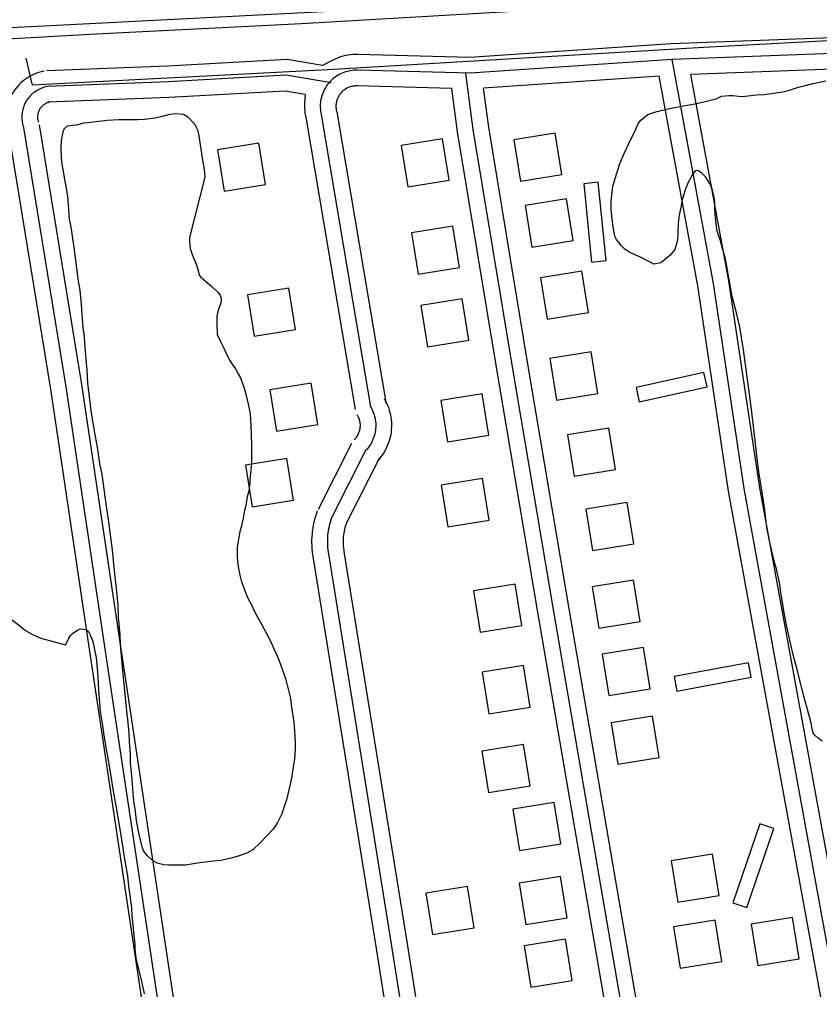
# Model space of a CAD drawing. Extents: x 3508733 to 3546731, y 546897 to 572481.
# Drawn here: x 3532561 to 3533324, y 567928 to 568853 of the extents above; entities that cross this region are included whole.
import ezdxf

# ---------------------------------------------------------------- set-up
doc = ezdxf.new("R2010")
doc.units = 0
for name, color, linetype in [('V-BLDG-OTLN', 7, 'Continuous'), ('V-RAIL-TRAK', 7, 'Continuous'), ('V-ROAD-CNTR', 7, 'Continuous'), ('V-SITE-VEGE', 7, 'Continuous'), ('V-TOPO-SHOR', 7, 'Continuous')]:
    doc.layers.add(name, color=color, linetype=linetype)

msp = doc.modelspace()

# ---------------------------------------------------------------- linework, layer by layer
at = {"layer": 'V-BLDG-OTLN'}
for points in [[(3533038.53, 568699.1), (3533078.02, 568705.46), (3533071.66, 568744.95), (3533032.17, 568738.59)], [(3532755.84, 568689.46), (3532795.33, 568695.82), (3532788.97, 568735.31), (3532749.48, 568728.95)], [(3532931.04, 568693.53), (3532970.53, 568699.89), (3532964.17, 568739.38), (3532924.68, 568733.02)], [(3533106.31, 568621.8), (3533120.24, 568623.19), (3533112.79, 568697.89), (3533098.86, 568696.5)], [(3533049.24, 568636.15), (3533088.73, 568642.51), (3533082.37, 568682), (3533042.88, 568675.64)], [(3532940.94, 568610.18), (3532980.43, 568616.54), (3532974.07, 568656.03), (3532934.58, 568649.67)], [(3533064.02, 568567.26), (3533103.51, 568573.62), (3533097.15, 568613.11), (3533057.66, 568606.75)], [(3532784.45, 568551.17), (3532823.94, 568557.53), (3532817.58, 568597.02), (3532778.09, 568590.66)], [(3532949.91, 568540.87), (3532989.4, 568547.23), (3532983.04, 568586.72), (3532943.55, 568580.36)], [(3533072.76, 568490.18), (3533112.25, 568496.54), (3533105.89, 568536.03), (3533066.4, 568529.67)], [(3533216.54, 568502.71), (3533213.55, 568516.39), (3533148.77, 568502.22), (3533151.76, 568488.54)], [(3532805.74, 568460.42), (3532845.23, 568466.78), (3532838.87, 568506.27), (3532799.38, 568499.91)], [(3532969.01, 568450.29), (3533008.5, 568456.65), (3533002.14, 568496.14), (3532962.65, 568489.78)], [(3533089.6, 568417.48), (3533129.09, 568423.84), (3533122.73, 568463.33), (3533083.24, 568456.97)], [(3532782.55, 568388.4), (3532822.04, 568394.76), (3532815.68, 568434.25), (3532776.19, 568427.89)], [(3532969.14, 568369.3), (3533008.63, 568375.66), (3533002.27, 568415.16), (3532962.78, 568408.79)], [(3533107.11, 568346.49), (3533146.6, 568352.85), (3533140.24, 568392.34), (3533100.75, 568385.98)], [(3533113.32, 568272.48), (3533152.81, 568278.85), (3533146.45, 568318.34), (3533106.96, 568311.98)], [(3533000.2, 568268.68), (3533039.69, 568275.04), (3533033.33, 568314.53), (3532993.84, 568308.17)], [(3533122.86, 568208.28), (3533162.35, 568214.64), (3533155.99, 568254.13), (3533116.5, 568247.77)], [(3533008.23, 568190.85), (3533047.72, 568197.21), (3533041.36, 568236.7), (3533001.87, 568230.34)], [(3533258.52, 568225.61), (3533255.96, 568239.38), (3533185.08, 568226.23), (3533187.64, 568212.47)], [(3533131.48, 568142.59), (3533170.97, 568148.96), (3533164.61, 568188.45), (3533125.12, 568182.09)], [(3533008.17, 568115.67), (3533047.66, 568122.03), (3533041.3, 568161.52), (3533001.81, 568155.16)], [(3533037.56, 568060.34), (3533077.05, 568066.7), (3533070.69, 568106.19), (3533031.2, 568099.83)], [(3533241.2, 568010.39), (3533254.45, 568005.87), (3533280.2, 568081.37), (3533266.95, 568085.89)], [(3533188.49, 568011.02), (3533227.98, 568017.38), (3533221.62, 568056.87), (3533182.13, 568050.51)], [(3533043.67, 567989.72), (3533083.16, 567996.08), (3533076.8, 568035.57), (3533037.3, 568029.21)], [(3532954.73, 567980.13), (3532994.22, 567986.49), (3532987.86, 568025.98), (3532948.37, 568019.62)], [(3533190.96, 567948.05), (3533230.45, 567954.41), (3533224.09, 567993.9), (3533184.6, 567987.54)], [(3533264.84, 567950.62), (3533304.33, 567956.98), (3533297.97, 567996.47), (3533258.48, 567990.11)], [(3533048.46, 567929.98), (3533087.95, 567936.34), (3533081.59, 567975.83), (3533042.1, 567969.47)]]:
    msp.add_lwpolyline(points, close=True, dxfattribs=at)
at = {"layer": 'V-RAIL-TRAK'}
msp.add_lwpolyline([(3533722.58, 568896.54), (3533703.67, 568895.61), (3533463.11, 568882.75), (3533239.69, 568871.02), (3533026.07, 568860.48), (3532829.57, 568849.23), (3532633.7, 568839.2), (3532440.88, 568828.55), (3532279.29, 568820.8), (3532159.51, 568813.41)], dxfattribs=at)
at = {"layer": 'V-ROAD-CNTR'}
for points in [[(3533541.75, 568893.81), (3532987.46, 568867.57), (3532204.98, 568827.4), (3531013.44, 568763.66), (3530019.85, 568712.46), (3529348.35, 568675.3), (3528491.32, 568630.83), (3527523.98, 568577.79), (3526567.46, 568528.01), (3525471.03, 568469.94), (3524754.49, 568430.62), (3524144.72, 568396.62), (3523696.58, 568373.62)], [(3533463.02, 568840.58), (3533182.32, 568830.04), (3532990.19, 568816.97), (3532883.39, 568819.87)], [(3533463.59, 568825.59), (3533183.11, 568815.06), (3532990.5, 568801.95), (3532882.98, 568804.87)], [(3532883.04, 568819.87), (3532881.02, 568819.88), (3532878.64, 568819.78), (3532876.26, 568819.56), (3532873.9, 568819.22), (3532871.56, 568818.77), (3532869.25, 568818.21), (3532866.96, 568817.54), (3532864.71, 568816.77), (3532862.5, 568815.88), (3532860.33, 568814.89), (3532849.6, 568809.33)], [(3532849.6, 568809.33), (3532815.86, 568815.13), (3532701.96, 568808.84), (3532586.55, 568804.23)], [(3533886.82, 564690.58), (3533855.36, 564881.16), (3533797.43, 565226.59), (3533755.59, 565484.74), (3533694.08, 565828.11), (3533643.25, 566125.26), (3533576.48, 566520.6), (3533518.29, 566843.47), (3533497.89, 566975.23), (3533425.36, 567437.81), (3533342.65, 567907.58), (3533251.78, 568405.71), (3533222.58, 568601.45), (3533183.11, 568815.06)], [(3533370.19, 568807.07), (3533201.01, 568800.72)], [(3532584.12, 568803.93), (3532582.23, 568803.55), (3532579.99, 568802.96), (3532577.78, 568802.26), (3532575.61, 568801.44), (3532573.49, 568800.52), (3532571.41, 568799.48), (3532569.4, 568798.33), (3532567.45, 568797.09), (3532565.56, 568795.74), (3532563.74, 568794.3), (3532562.01, 568792.77), (3532560.36, 568791.14), (3532558.79, 568789.43), (3532557.32, 568787.65), (3532555.93, 568785.78), (3532554.65, 568783.85), (3532553.47, 568781.86), (3532552.4, 568779.81), (3532552.08, 568779.12)], [(3532857.9, 568792.68), (3532814.99, 568800.06), (3532702.67, 568793.85), (3532587.14, 568789.24)], [(3532882.98, 568804.87), (3532881.32, 568804.88), (3532879.66, 568804.81), (3532878.01, 568804.65), (3532876.36, 568804.42), (3532874.73, 568804.11), (3532873.12, 568803.72), (3532871.52, 568803.25), (3532869.95, 568802.71), (3532868.41, 568802.09), (3532866.9, 568801.4), (3532865.43, 568800.64), (3532863.99, 568799.8), (3532862.59, 568798.9), (3532861.25, 568797.93), (3532859.94, 568796.9), (3532858.69, 568795.81), (3532857.5, 568794.66), (3532856.36, 568793.45), (3532855.28, 568792.19), (3532854.26, 568790.87), (3532853.31, 568789.51), (3532852.42, 568788.11), (3532851.6, 568786.66), (3532850.85, 568785.18), (3532850.18, 568783.66), (3532849.57, 568782.12), (3532849.05, 568780.54), (3532848.6, 568778.94), (3532848.23, 568777.32), (3532847.93, 568775.69), (3532847.72, 568774.04), (3532847.58, 568772.39), (3532847.52, 568770.73), (3532847.55, 568769.07), (3532847.65, 568767.41), (3532847.84, 568765.76), (3532848.1, 568764.12), (3532848.43, 568762.56)], [(3533581.8, 565274.35), (3533524.22, 565631.67), (3533441.41, 566105.08), (3533391.23, 566389.16), (3533328.6, 566753.11), (3533279.67, 567059.05), (3533211.81, 567473.51), (3533158.99, 567772.06), (3533117.72, 568012.04), (3533070.21, 568288.44), (3533030.85, 568521.93), (3532993.4, 568748.21), (3532986.33, 568802.07)], [(3533170.79, 568799.18), (3533003.33, 568787.79)], [(3533480.97, 566986.27), (3533410.56, 567435.34), (3533327.89, 567904.93), (3533236.98, 568403.25), (3533207.78, 568598.98), (3533170.79, 568799.18)], [(3533901.62, 564693.03), (3533870.15, 564883.62), (3533812.23, 565229.03), (3533770.37, 565487.26), (3533708.86, 565830.7), (3533658.04, 566127.77), (3533591.25, 566523.18), (3533533.08, 566845.95), (3533512.71, 566977.54), (3533440.15, 567440.27), (3533357.42, 567910.22), (3533266.58, 568408.16), (3533237.37, 568603.92), (3533201.01, 568800.72)], [(3532587.14, 568789.24), (3532585.64, 568788.93), (3532584.15, 568788.55), (3532582.69, 568788.08), (3532581.25, 568787.54), (3532579.85, 568786.93), (3532578.47, 568786.24), (3532577.14, 568785.48), (3532575.84, 568784.65), (3532574.59, 568783.76), (3532573.39, 568782.81), (3532572.24, 568781.79), (3532571.15, 568780.71), (3532570.11, 568779.58), (3532569.13, 568778.4), (3532568.21, 568777.16), (3532567.37, 568775.88), (3532566.58, 568774.56), (3532565.87, 568773.2), (3532565.23, 568771.81), (3532564.67, 568770.38), (3532564.17, 568768.92), (3532563.76, 568767.44), (3532563.42, 568765.95), (3532563.16, 568764.43), (3532562.98, 568762.91), (3532562.88, 568761.37), (3532562.86, 568759.84), (3532562.92, 568758.3), (3532563.06, 568756.78), (3532563.28, 568755.26), (3532563.58, 568753.75), (3532563.96, 568752.26), (3532564.41, 568750.79), (3532564.61, 568750.22)], [(3532882.92, 568789.87), (3532881.62, 568789.88), (3532880.68, 568789.84), (3532879.75, 568789.75), (3532878.82, 568789.62), (3532877.9, 568789.44), (3532876.99, 568789.22), (3532876.09, 568788.96), (3532875.2, 568788.65), (3532874.33, 568788.3), (3532873.48, 568787.91), (3532872.64, 568787.48), (3532871.83, 568787.01), (3532871.04, 568786.5), (3532870.28, 568785.95), (3532869.54, 568785.37), (3532868.84, 568784.75), (3532868.16, 568784.1), (3532867.52, 568783.42), (3532866.91, 568782.71), (3532866.33, 568781.96), (3532865.79, 568781.2), (3532865.29, 568780.41), (3532864.83, 568779.59), (3532864.41, 568778.75), (3532864.03, 568777.89), (3532863.69, 568777.02), (3532863.39, 568776.13), (3532863.13, 568775.22), (3532862.92, 568774.31), (3532862.76, 568773.38), (3532862.64, 568772.46), (3532862.56, 568771.52), (3532862.53, 568770.58), (3532862.54, 568769.64), (3532862.6, 568768.71), (3532862.7, 568767.78), (3532862.85, 568766.84), (3532863.11, 568765.63)], [(3532973.12, 568787.42), (3532882.57, 568789.88)], [(3532833.29, 568781.69), (3532814.12, 568784.99), (3532703.38, 568778.87), (3532587.74, 568774.26)], [(3532833.29, 568781.69), (3532832.6, 568773.25), (3532832.52, 568770.87), (3532832.56, 568768.49), (3532832.7, 568766.11), (3532832.97, 568763.74), (3532833.34, 568761.39), (3532833.74, 568759.49)], [(3533282.51, 566946.29), (3533264.86, 567056.65), (3533197.02, 567470.99), (3533144.21, 567769.48), (3533102.94, 568009.49), (3533055.43, 568285.92), (3533016.05, 568519.46), (3532978.56, 568746.01), (3532973.12, 568787.42)], [(3533312.02, 566951.73), (3533294.48, 567061.44), (3533226.59, 567476.03), (3533173.77, 567774.63), (3533132.51, 568014.58), (3533085, 568290.96), (3533045.64, 568524.4), (3533008.24, 568750.41), (3533003.33, 568787.79)], [(3532590.17, 568774.55), (3532589.05, 568774.32), (3532588.32, 568774.13), (3532587.61, 568773.9), (3532586.9, 568773.64), (3532586.2, 568773.33), (3532585.53, 568773), (3532584.88, 568772.63), (3532584.24, 568772.22), (3532583.63, 568771.78), (3532583.04, 568771.31), (3532582.47, 568770.81), (3532581.94, 568770.28), (3532581.43, 568769.73), (3532580.94, 568769.14), (3532580.5, 568768.54), (3532580.08, 568767.91), (3532579.69, 568767.26), (3532579.35, 568766.6), (3532579.03, 568765.91), (3532578.75, 568765.21), (3532578.51, 568764.49), (3532578.31, 568763.77), (3532578.14, 568763.03), (3532578.02, 568762.29), (3532577.93, 568761.54), (3532577.88, 568760.79), (3532577.87, 568760.03), (3532577.9, 568759.28), (3532577.97, 568758.53), (3532578.07, 568757.78), (3532578.22, 568757.04), (3532578.41, 568756.31), (3532578.66, 568755.48), (3532578.77, 568755.16)], [(3532848.43, 568762.56), (3532895.53, 568483.72)], [(3532863.22, 568765.06), (3532910.32, 568486.22)], [(3532579.42, 568752.63), (3532619.73, 568505), (3532656.34, 568259.2), (3532729.73, 567769.5), (3532780.95, 567429.35), (3532837.1, 567017.93), (3532845.39, 566949.55)], [(3532833.64, 568760.06), (3532880.74, 568481.22)], [(3532549.81, 568747.81), (3532590.08, 568500.38), (3532626.67, 568254.77), (3532700.06, 567765.05), (3532751.26, 567425.08), (3532807.35, 567014.1), (3532815.7, 566945.23)], [(3532564.61, 568750.22), (3532604.9, 568502.69), (3532641.5, 568256.98), (3532714.89, 567767.28), (3532766.11, 567427.22), (3532822.23, 567016.02), (3532832.39, 566932.19), (3532915.6, 566338.52), (3532960.6, 565949.28), (3532994.2, 565721.91), (3533034.69, 565414.25), (3533084.64, 565029.53), (3533129.65, 564701.64)], [(3532895.53, 568483.72), (3532896.35, 568482.28), (3532897.11, 568480.8), (3532897.79, 568479.28), (3532898.4, 568477.73), (3532898.93, 568476.16), (3532899.39, 568474.56), (3532899.77, 568472.94), (3532900.07, 568471.31), (3532900.29, 568469.66), (3532900.43, 568468.01), (3532900.49, 568466.35), (3532900.48, 568464.68), (3532900.38, 568463.03), (3532900.2, 568461.37), (3532899.95, 568459.73), (3532899.61, 568458.1), (3532899.2, 568456.49), (3532898.71, 568454.91), (3532898.14, 568453.34), (3532897.5, 568451.81), (3532896.79, 568450.31), (3532896.01, 568448.84), (3532895.15, 568447.42), (3532894.23, 568446.03), (3532893.24, 568444.7), (3532892.19, 568443.41), (3532891.08, 568442.17), (3532890.78, 568441.86)], [(3532908.55, 568491.16), (3532909.55, 568489.4), (3532910.64, 568487.28), (3532911.61, 568485.11), (3532912.49, 568482.89), (3532913.25, 568480.64), (3532913.91, 568478.34), (3532914.45, 568476.01), (3532914.88, 568473.67), (3532915.2, 568471.31), (3532915.41, 568468.94), (3532915.5, 568466.55), (3532915.47, 568464.17), (3532915.33, 568461.79), (3532915.08, 568459.42), (3532914.71, 568457.06), (3532914.23, 568454.73), (3532913.64, 568452.42), (3532912.94, 568450.14), (3532912.13, 568447.9), (3532911.21, 568445.7), (3532910.19, 568443.55), (3532909.06, 568441.44), (3532907.83, 568439.4), (3532906.51, 568437.42), (3532905.09, 568435.49), (3532903.59, 568433.65), (3532902.09, 568431.98), (3532901.63, 568431.5)], [(3532882.5, 568476.27), (3532883.15, 568475.15), (3532883.58, 568474.31), (3532883.96, 568473.46), (3532884.3, 568472.58), (3532884.61, 568471.68), (3532884.87, 568470.79), (3532885.08, 568469.87), (3532885.25, 568468.95), (3532885.38, 568468.01), (3532885.46, 568467.08), (3532885.49, 568466.14), (3532885.48, 568465.2), (3532885.43, 568464.26), (3532885.33, 568463.33), (3532885.18, 568462.4), (3532884.99, 568461.48), (3532884.76, 568460.57), (3532884.48, 568459.67), (3532884.16, 568458.79), (3532883.8, 568457.92), (3532883.4, 568457.07), (3532882.95, 568456.24), (3532882.47, 568455.44), (3532881.95, 568454.65), (3532881.39, 568453.9), (3532880.8, 568453.17), (3532880.08, 568452.37), (3532879.94, 568452.22)], [(3532877.41, 568448.66), (3532845.44, 568385.82)], [(3532890.78, 568441.86), (3532858.81, 568379.02)], [(3532904.15, 568435.06), (3532872.18, 568372.22)], [(3532844.73, 568384.17), (3532843.84, 568381.75), (3532842.96, 568379.06), (3532842.17, 568376.33), (3532841.48, 568373.58), (3532840.88, 568370.81), (3532840.38, 568368.02), (3532839.97, 568365.21), (3532839.67, 568362.4), (3532839.45, 568359.57), (3532839.34, 568356.73), (3532839.33, 568353.9), (3532839.41, 568351.06), (3532839.59, 568348.24), (3532839.87, 568345.42), (3532840.24, 568342.64), (3532840.53, 568340.84)], [(3532858.81, 568379.02), (3532858.02, 568376.84), (3532857.3, 568374.64), (3532856.65, 568372.41), (3532856.09, 568370.16), (3532855.6, 568367.9), (3532855.19, 568365.62), (3532854.86, 568363.32), (3532854.6, 568361.02), (3532854.43, 568358.71), (3532854.34, 568356.39), (3532854.33, 568354.08), (3532854.39, 568351.76), (3532854.54, 568349.45), (3532854.77, 568347.14), (3532855.07, 568344.84), (3532855.33, 568343.26)], [(3532872.9, 568373.87), (3532872.2, 568371.93), (3532871.64, 568370.22), (3532871.14, 568368.49), (3532870.7, 568366.75), (3532870.32, 568364.99), (3532870, 568363.22), (3532869.74, 568361.44), (3532869.54, 568359.65), (3532869.41, 568357.85), (3532869.34, 568356.05), (3532869.33, 568354.25), (3532869.38, 568352.46), (3532869.49, 568350.66), (3532869.67, 568348.87), (3532869.91, 568347.05), (3532870.14, 568345.68)], [(3532870.14, 568345.65), (3532930.44, 567971.41), (3533006.52, 567488.55), (3533086.53, 566979.2), (3533101.14, 566915.62)], [(3532840.52, 568340.87), (3532900.81, 567966.69), (3532976.89, 567483.89), (3533054.93, 566987.01)], [(3532855.33, 568343.26), (3532915.62, 567969.05), (3532991.71, 567486.22), (3533071.79, 566976.35), (3533089.22, 566900.52), (3533150.21, 566519.3), (3533197.53, 566210.4), (3533295.31, 565593.18)]]:
    msp.add_lwpolyline(points, dxfattribs=at)
at = {"layer": 'V-SITE-VEGE'}
for points in [[(3533142.79, 568631.07), (3533138, 568634.01), (3533134.66, 568637.66), (3533130.14, 568643.49), (3533128.48, 568646.4), (3533126.89, 568655.58), (3533126, 568662.82), (3533125.12, 568671.99), (3533125.2, 568679.94), (3533126.55, 568694.15), (3533133.03, 568715.06), (3533137.48, 568725.38), (3533143.88, 568739.05), (3533147.57, 568746.24), (3533150.78, 568753.93), (3533153.23, 568757.28), (3533160.03, 568762.51), (3533168.49, 568765.32), (3533182.27, 568768.55), (3533192.17, 568770.62), (3533206.9, 568773.13), (3533215.84, 568775.21), (3533225.99, 568777.99), (3533230.35, 568780.12), (3533237.59, 568780.77), (3533240.96, 568780.74), (3533246.5, 568779.96), (3533250.12, 568779.92), (3533263.63, 568781.23), (3533271.1, 568781.64), (3533288.73, 568784.35), (3533295.01, 568785.98), (3533303.72, 568788.54), (3533309.03, 568789.93), (3533317.25, 568792.26), (3533322.33, 568793.17), (3533329.81, 568794.79)], [(3532669.41, 568111.08), (3532669.21, 568115.19), (3532668.57, 568123.87), (3532667.93, 568131.35), (3532666.6, 568143.9), (3532666.45, 568152.34), (3532665.61, 568164.4), (3532665.2, 568172.11), (3532664.14, 568185.62), (3532663.46, 568190.21), (3532660.82, 568215.79), (3532659.3, 568232.2), (3532657.14, 568256.81), (3532656.75, 568265.97), (3532655.24, 568282.86), (3532654.62, 568293.95), (3532653.1, 568310.36), (3532651.77, 568321.22), (3532650.48, 568337.14), (3532649.38, 568347.28), (3532645.57, 568376.24), (3532643.53, 568388.8), (3532639.5, 568418.97), (3532637.43, 568429.6), (3532634.94, 568445.29), (3532633.12, 568455.43), (3532629.48, 568477.65), (3532625.92, 568506.37), (3532625.08, 568518.67), (3532624.42, 568525.43), (3532622.92, 568544), (3532622.51, 568551), (3532621.39, 568558.97), (3532620.32, 568572.23), (3532619.68, 568581.4), (3532618.37, 568595.15), (3532617.02, 568603.6), (3532615.45, 568615.91), (3532614.33, 568623.64), (3532612.76, 568635.71), (3532611.4, 568644.16), (3532609.83, 568655.5), (3532608.45, 568662.75), (3532606.95, 568681.09), (3532606.29, 568686.88), (3532604.02, 568700.64), (3532602.87, 568706.68), (3532601.51, 568715.13), (3532600.85, 568721.16), (3532600.46, 568730.57), (3532600.78, 568737.79), (3532602.3, 568745.97), (3532603.3, 568748.86), (3532606.46, 568751.72), (3532610.81, 568752.4), (3532614.91, 568752.6), (3532622.4, 568754.69), (3532625.78, 568754.9), (3532636.4, 568756.23), (3532644.36, 568757.12), (3532655.46, 568757.73), (3532662.21, 568757.9), (3532672.81, 568757.8), (3532680.05, 568758.2), (3532689.7, 568759.31), (3532695.74, 568760.7), (3532704.2, 568763.02), (3532709.75, 568763.69), (3532716.98, 568762.89), (3532721.05, 568760.68), (3532727.73, 568753.62), (3532730.32, 568748.05), (3532731.49, 568744.19), (3532735.34, 568719.07), (3532736.93, 568710.38), (3532737.34, 568702.67)], [(3533326.58, 568164.7), (3533322.98, 568166.91), (3533319.16, 568170.33), (3533317.74, 568172.75), (3533316.81, 568176.13), (3533315.66, 568181.93), (3533314.27, 568187.73), (3533307.76, 568211.18), (3533303.14, 568230.51), (3533298.72, 568246.95), (3533297.11, 568253.95), (3533294.57, 568265.55), (3533292.26, 568275.21), (3533289.75, 568288.98), (3533288.39, 568297.43), (3533286.79, 568306.36), (3533285.91, 568314.57), (3533282.68, 568328.82), (3533279.89, 568338.98), (3533275.96, 568355.89), (3533273.68, 568368.44), (3533271.22, 568387.52), (3533269.42, 568400.31), (3533266.24, 568419.63), (3533264.22, 568434.11), (3533262.89, 568445.69), (3533261.13, 568462.58), (3533258.02, 568488.65), (3533251.29, 568538.13), (3533247.89, 568559.62), (3533244.88, 568572.19), (3533240.47, 568589.1), (3533234.08, 568624.85), (3533231.06, 568635.72), (3533229.2, 568642.01), (3533226.16, 568651.44), (3533225.26, 568658.44), (3533224.39, 568667.61), (3533223.97, 568672.92), (3533223.78, 568678.46), (3533223.35, 568684.01), (3533221.5, 568691.74), (3533219.15, 568696.83), (3533214.87, 568703.14), (3533211.53, 568706.55), (3533207.7, 568709.24), (3533205.04, 568708.78), (3533202.85, 568705.91), (3533198.67, 568698.48), (3533195.95, 568691.76), (3533192.71, 568681.19), (3533191.43, 568673.97), (3533189.91, 568666.51), (3533189.11, 568659.05), (3533188.77, 568648.93), (3533188.22, 568642.67), (3533185.72, 568633.77), (3533181.08, 568628.03), (3533172.34, 568621.13), (3533165.81, 568619.75), (3533161.74, 568621.96), (3533153.59, 568626.14), (3533146.39, 568629.35), (3533142.79, 568631.07)], [(3532737.34, 568702.67), (3532722.77, 568645.2), (3532722.75, 568642.07), (3532723.4, 568634.83), (3532725.5, 568629.02), (3532729.73, 568618.13), (3532731.36, 568612.33), (3532732.06, 568609.19), (3532733.48, 568607.49), (3532744.24, 568598.46), (3532750.21, 568592.61), (3532751.63, 568590.67), (3532753.04, 568587.28), (3532753.02, 568584.87), (3532752.27, 568581.75), (3532751.52, 568579.34), (3532749.78, 568574.54), (3532749.02, 568570.21), (3532748.94, 568562.98), (3532749.32, 568552.61), (3532752.62, 568545.34), (3532755.46, 568539.77), (3532759.47, 568531.29), (3532761.36, 568527.9), (3532763.5, 568524.5), (3532766.59, 568519.89), (3532769.19, 568515.04), (3532771.32, 568511.41), (3532774.61, 568502.45), (3532776.71, 568495.69), (3532779.25, 568484.81), (3532780.62, 568477.08), (3532781.46, 568465.51), (3532781.62, 568457.31), (3532781.99, 568446.21), (3532781.83, 568429.83), (3532780.46, 568414.17), (3532780.44, 568411.28), (3532779.39, 568403.33), (3532777.89, 568397.81), (3532776.6, 568389.38), (3532775.09, 568383.61), (3532774.06, 568377.11), (3532773.06, 568373.27), (3532772.3, 568369.9), (3532770.81, 568364.85), (3532770.04, 568360.76), (3532769, 568353.78), (3532768.24, 568349.45), (3532768.15, 568340.29), (3532768.58, 568335.95), (3532769.26, 568331.36), (3532770.86, 568323.15), (3532772.49, 568316.63), (3532775.77, 568307.44), (3532778.12, 568301.62), (3532782.14, 568294.11), (3532784.74, 568288.3), (3532793.73, 568272.06), (3532800.12, 568259.94), (3532808.13, 568242.26), (3532814.46, 568224.6), (3532819.09, 568205.51), (3532820.21, 568196.82), (3532822.24, 568182.82), (3532823.11, 568174.13), (3532823.73, 568163.52), (3532823.67, 568157.26), (3532822.84, 568147.38), (3532821.8, 568139.92), (3532820.01, 568129.81), (3532818.75, 568123.56), (3532815.22, 568108.65), (3532813.23, 568102.16), (3532810.75, 568095.19), (3532806.31, 568086.32), (3532802.65, 568080.81), (3532795.82, 568073.65), (3532790.7, 568067.91), (3532783.16, 568061), (3532777.59, 568057.92), (3532769.12, 568054.88), (3532762.59, 568053.01), (3532752.68, 568050.7), (3532745.45, 568050.05), (3532730.48, 568048.28), (3532719.13, 568046.46), (3532712.38, 568046.29), (3532703.22, 568046.38), (3532698.41, 568046.67), (3532691.91, 568048.18), (3532687.6, 568050.64), (3532682.58, 568055.51), (3532679.01, 568059.89), (3532677.84, 568063.03), (3532675.53, 568072.7), (3532673.92, 568080.43), (3532672.32, 568088.88), (3532670.98, 568100.22), (3532670.07, 568105.05), (3532669.41, 568111.08)], [(3532551.33, 568281.98), (3532560.66, 568274.9), (3532566.4, 568270.26), (3532573.59, 568266.08), (3532581.03, 568262.88), (3532604.59, 568256.61), (3532606.55, 568259.97), (3532607.79, 568263.09), (3532609.26, 568265.48), (3532611.21, 568267.39), (3532615.33, 568270.24), (3532618.48, 568271.9), (3532624.26, 568271.36), (3532626.41, 568269.41), (3532628.07, 568266.26), (3532630.43, 568260.69), (3532631.35, 568257.07), (3532632.49, 568250.31), (3532633.63, 568244.51), (3532635.18, 568230.51), (3532635.8, 568220.14), (3532635.97, 568213.39), (3532636.81, 568201.09), (3532637.69, 568192.88), (3532639.73, 568179.6), (3532641.08, 568169.95), (3532643.57, 568154.98), (3532645.41, 568145.08), (3532648.14, 568129.14), (3532649.72, 568118.76), (3532652.69, 568103.06), (3532654.51, 568091.71), (3532657.47, 568074.81), (3532660.86, 568052.11), (3532663.59, 568036.18), (3532664.69, 568026.28), (3532666.05, 568017.35), (3532667.38, 568005.76), (3532667.79, 567998.53), (3532668.89, 567988.64), (3532669.76, 567979.22), (3532670.43, 567973.92), (3532670.64, 567970.3), (3532670.59, 567966.2), (3532671.71, 567957.51), (3532677.26, 567934.07), (3532679.56, 567923.68)]]:
    msp.add_lwpolyline(points, dxfattribs=at)
at = {"layer": 'V-TOPO-SHOR'}
msp.add_line((3532573.04, 568790.66), (3532567.05, 568816.4), dxfattribs=at)
msp.add_lwpolyline([(3533692.13, 568852.34), (3533526.84, 568843.38), (3533213.4, 568826.6), (3532854.65, 568805.16), (3532573.04, 568790.66)], dxfattribs=at)

doc.saveas('drawing.dxf')
